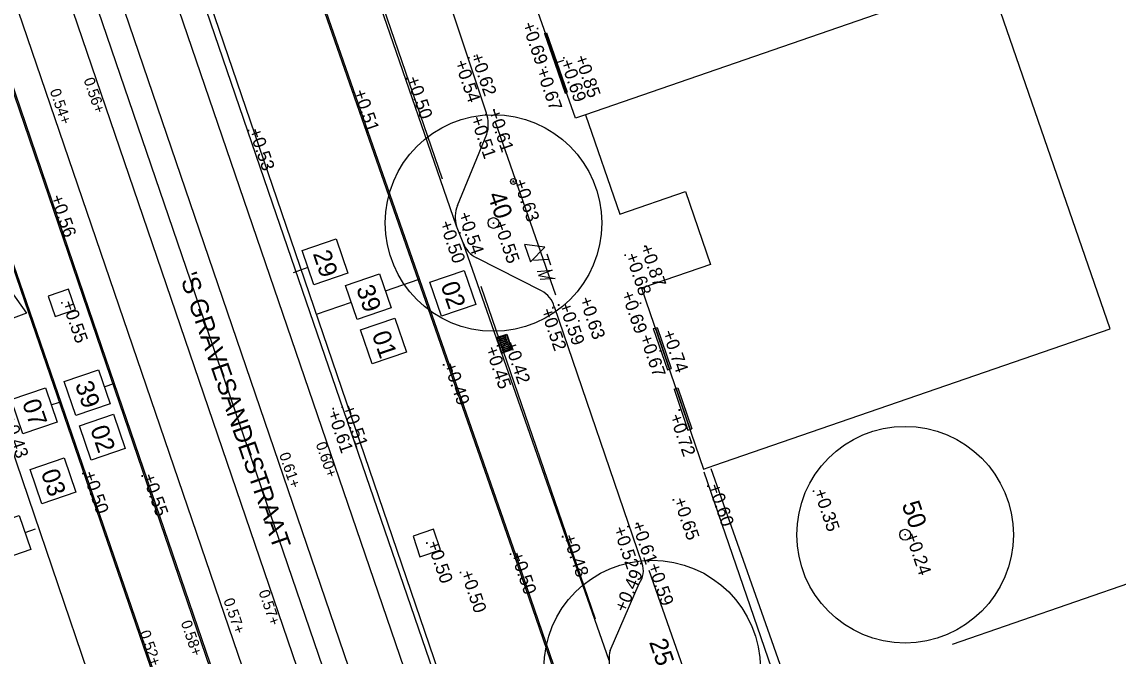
# Model space of a CAD drawing. Extents: x 122462 to 123306, y 485548 to 486417.
# Drawn here: x 122879 to 122909.37, y 485948.82 to 485966.39 of the extents above; entities that cross this region are included whole.
import ezdxf

# ---------------------------------------------------------------- set-up
doc = ezdxf.new("R2010")
doc.units = 0
for name, color, linetype in [('B meubilair trammast', 7, 'Continuous'), ('B nummers', 7, 'Continuous'), ('B-WE-GR-BOOM-S', 7, 'Continuous'), ('B-WE-GR-BOOM_BOOMDIAMETER-T25', 7, 'Continuous'), ('B-WE-IE-MEUBILAIR_WEGMEUBILAIR-S', 7, 'Continuous'), ('B-WE-IE-TERREINAFSCHEIDING_KUNSTMATIG_HEKWERK-G', 7, 'Continuous'), ('B-WE-OG-BEBOUWING_PORTIEK1-G', 7, 'Continuous'), ('B-WE-OG-BEBOUWING_RAAM-G', 7, 'Continuous'), ('B-WE-OG-HOOGTEPUNT-S', 7, 'Continuous'), ('B-WE-OG-TOPOGRAFIE_STRAATNAAM', 7, 'Continuous'), ('B-WE-OG-TOPOKAART-G', 7, 'Continuous'), ('B-WE-RI-HWA_KOLK-S', 7, 'Continuous'), ('B-WE-VH-KANTOPSLUITING_OPSLUITBAND_100X200-G', 7, 'Continuous'), ('B-WE-VH-KANTOPSLUITING_TROTTOIRBAND_130 150-G', 7, 'Continuous'), ('B-WE-VH-MATERIAALGRENS_ASFALT-G', 7, 'Continuous'), ('B-WE-VW-MARKERING_LANGS_STREEP_11_010-G', 7, 'Continuous'), ('Bestaand Hoogtemaat vast', 7, 'Continuous'), ('Level 22', 7, 'Continuous'), ('V bss markering ononderboken', 7, 'Continuous'), ('V markering 1-1 10 cm', 7, 'Continuous'), ('V markering ononderbroken streep 10 cm', 7, 'Continuous'), ('V materiaalscheiding algemeen', 7, 'Continuous'), ('V Rails', 7, 'Continuous'), ('V riool inspectieput', 7, 'Continuous'), ('V RWS-band 115-225x250 mm specie', 7, 'Continuous'), ('V trottoirband 180-200x250 mm specie', 7, 'Continuous')]:
    doc.layers.add(name, color=color, linetype=linetype)

msp = doc.modelspace()

# ---------------------------------------------------------------- linework, layer by layer
at = {"layer": 'B meubilair trammast'}
for p, q in [((122893.488, 485960.147), (122892.926, 485960.224)), ((122892.926, 485960.224), (122893.091, 485959.743)), ((122893.091, 485959.743), (122893.488, 485960.147)), ((122893.542, 485959.959), (122893.643, 485959.659)), ((122893.592, 485959.809), (122893.176, 485959.78)), ((122893.28, 485959.477), (122893.695, 485959.506)), ((122893.695, 485959.506), (122893.319, 485959.363)), ((122893.319, 485959.363), (122893.774, 485959.278)), ((122893.774, 485959.278), (122893.358, 485959.25))]:
    msp.add_line(p, q, dxfattribs=at)
at = {"layer": 'B nummers'}
for p, q in [((122886.927, 485959.58), (122886.518, 485959.44)), ((122889.075, 485958.94), (122890.013, 485959.26)), ((122888.129, 485958.617), (122887.16, 485958.285)), ((122881.287, 485956.278), (122881.58, 485956.379)), ((122879.818, 485955.776), (122880.041, 485955.853)), ((122879.091, 485952.243), (122879.38, 485952.342))]:
    msp.add_line(p, q, dxfattribs=at)
for points in [[(122887.712, 485960.376), (122888.035, 485959.43), (122887.089, 485959.106), (122886.765, 485960.053)], [(122888.914, 485959.413), (122889.237, 485958.467), (122888.291, 485958.143), (122887.967, 485959.09)], [(122891.252, 485959.504), (122891.575, 485958.557), (122890.629, 485958.234), (122890.305, 485959.18)], [(122889.334, 485958.183), (122889.657, 485957.237), (122888.711, 485956.913), (122888.388, 485957.86)], [(122881.125, 485956.751), (122881.448, 485955.805), (122880.502, 485955.482), (122880.179, 485956.428)], [(122879.656, 485956.25), (122879.98, 485955.303), (122879.033, 485954.98), (122878.71, 485955.926)], [(122881.545, 485955.521), (122881.869, 485954.575), (122880.922, 485954.252), (122880.599, 485955.198)], [(122880.178, 485954.309), (122880.502, 485953.363), (122879.556, 485953.04), (122879.232, 485953.986)], [(122878.93, 485952.716), (122879.253, 485951.77), (122878.307, 485951.447), (122877.983, 485952.393)]]:
    msp.add_lwpolyline(points, close=True, dxfattribs=at)
at = {"layer": 'B-WE-GR-BOOM-S'}
for centre, radius in [((122892.067, 485960.817), 3), ((122892.067, 485960.817), 0.15), ((122892.067, 485960.817), 0.15), ((122903.471, 485952.182), 3), ((122903.471, 485952.182), 0.15), ((122903.471, 485952.182), 0.15), ((122896.462, 485948.477), 3)]:
    msp.add_circle(centre, radius, dxfattribs=at)
at = {"layer": 'B-WE-IE-MEUBILAIR_WEGMEUBILAIR-S'}
msp.add_circle((122892.619, 485961.967), 0.08, dxfattribs=at)
at = {"layer": 'B-WE-IE-TERREINAFSCHEIDING_KUNSTMATIG_HEKWERK-G'}
msp.add_lwpolyline([(122913.109, 485920.57), (122912.323, 485922.986), (122909.28, 485921.833), (122904.924, 485934.32), (122900.18, 485948.116), (122898.098, 485954.01)], dxfattribs=at)
at = {"layer": 'B-WE-OG-BEBOUWING_PORTIEK1-G'}
for p, q in [((122893.482, 485966.062), (122893.538, 485966.082)), ((122893.826, 485965.259), (122894.014, 485965.325)), ((122894.056, 485964.417), (122894.113, 485964.437))]:
    msp.add_line(p, q, dxfattribs=at)
for points in [[(122893.482, 485966.062), (122893.769, 485965.24), (122894.056, 485964.417)], [(122893.538, 485966.082), (122893.826, 485965.259), (122894.113, 485964.437)]]:
    msp.add_lwpolyline(points, dxfattribs=at)
at = {"layer": 'B-WE-OG-BEBOUWING_RAAM-G'}
for p, q in [((122896.496, 485957.891), (122896.6, 485957.926)), ((122896.496, 485957.891), (122896.887, 485956.749)), ((122896.553, 485957.91), (122896.944, 485956.768)), ((122896.6, 485957.926), (122896.991, 485956.784)), ((122896.887, 485956.749), (122896.991, 485956.784)), ((122897.069, 485956.218), (122897.173, 485956.253)), ((122897.069, 485956.218), (122897.455, 485955.078)), ((122897.126, 485956.237), (122897.512, 485955.097)), ((122897.173, 485956.253), (122897.559, 485955.113)), ((122897.455, 485955.078), (122897.559, 485955.113))]:
    msp.add_line(p, q, dxfattribs=at)
at = {"layer": 'B-WE-OG-HOOGTEPUNT-S'}
for p, q in [((122893.267, 485966.204), (122893.307, 485966.204)), ((122893.287, 485966.224), (122893.287, 485966.184)), ((122891.368, 485965.389), (122891.408, 485965.389)), ((122891.388, 485965.409), (122891.388, 485965.369)), ((122891.525, 485965.441), (122891.565, 485965.441)), ((122891.545, 485965.461), (122891.545, 485965.421)), ((122893.996, 485965.39), (122894.036, 485965.39)), ((122894.016, 485965.41), (122894.016, 485965.37)), ((122893.489, 485965.133), (122893.529, 485965.133)), ((122893.509, 485965.153), (122893.509, 485965.113)), ((122893.776, 485965.272), (122893.816, 485965.272)), ((122893.796, 485965.292), (122893.796, 485965.252)), ((122889.638, 485964.815), (122889.678, 485964.815)), ((122889.658, 485964.835), (122889.658, 485964.795)), ((122888.164, 485964.451), (122888.204, 485964.451)), ((122888.184, 485964.471), (122888.184, 485964.431)), ((122892.062, 485963.952), (122892.102, 485963.952)), ((122892.082, 485963.972), (122892.082, 485963.932)), ((122891.833, 485963.824), (122891.873, 485963.824)), ((122891.853, 485963.844), (122891.853, 485963.804)), ((122885.264, 485963.382), (122885.304, 485963.382)), ((122885.284, 485963.402), (122885.284, 485963.362)), ((122892.599, 485961.967), (122892.639, 485961.967)), ((122892.619, 485961.987), (122892.619, 485961.947)), ((122879.769, 485961.537), (122879.809, 485961.537)), ((122879.789, 485961.557), (122879.789, 485961.517)), ((122892.069, 485960.834), (122892.069, 485960.794)), ((122891.118, 485960.543), (122891.158, 485960.543)), ((122891.138, 485960.563), (122891.138, 485960.523)), ((122891.209, 485960.627), (122891.249, 485960.627)), ((122891.229, 485960.647), (122891.229, 485960.607)), ((122892.049, 485960.814), (122892.089, 485960.814)), ((122895.698, 485959.924), (122895.738, 485959.924)), ((122895.718, 485959.944), (122895.718, 485959.904)), ((122896.239, 485960.172), (122896.279, 485960.172)), ((122896.259, 485960.192), (122896.259, 485960.152)), ((122880.09, 485958.607), (122880.13, 485958.607)), ((122880.11, 485958.627), (122880.11, 485958.587)), ((122893.693, 485958.471), (122893.733, 485958.471)), ((122893.713, 485958.491), (122893.713, 485958.451)), ((122893.853, 485958.547), (122893.893, 485958.547)), ((122893.873, 485958.567), (122893.873, 485958.527)), ((122896.119, 485958.594), (122896.159, 485958.594)), ((122896.139, 485958.614), (122896.139, 485958.574)), ((122894.41, 485958.108), (122894.45, 485958.108)), ((122894.43, 485958.128), (122894.43, 485958.088)), ((122892.364, 485957.496), (122892.364, 485957.456)), ((122892.162, 485957.412), (122892.202, 485957.412)), ((122892.182, 485957.432), (122892.182, 485957.392)), ((122892.344, 485957.476), (122892.384, 485957.476)), ((122896.667, 485957.278), (122896.707, 485957.278)), ((122896.687, 485957.298), (122896.687, 485957.258)), ((122890.667, 485956.887), (122890.707, 485956.887)), ((122890.687, 485956.907), (122890.687, 485956.867)), ((122887.608, 485955.675), (122887.648, 485955.675)), ((122887.628, 485955.695), (122887.628, 485955.655)), ((122887.853, 485955.713), (122887.893, 485955.713)), ((122887.873, 485955.733), (122887.873, 485955.693)), ((122897.195, 485955.638), (122897.235, 485955.638)), ((122897.215, 485955.658), (122897.215, 485955.618)), ((122880.669, 485953.879), (122880.709, 485953.879)), ((122880.689, 485953.899), (122880.689, 485953.859)), ((122882.317, 485953.81), (122882.357, 485953.81)), ((122882.337, 485953.83), (122882.337, 485953.79)), ((122898.009, 485953.549), (122898.009, 485953.509)), ((122897.989, 485953.529), (122898.029, 485953.529)), ((122900.916, 485953.387), (122900.956, 485953.387)), ((122900.936, 485953.407), (122900.936, 485953.367)), ((122897.031, 485953.15), (122897.071, 485953.15)), ((122897.051, 485953.17), (122897.051, 485953.13)), ((122895.775, 485952.409), (122895.815, 485952.409)), ((122895.795, 485952.429), (122895.795, 485952.389)), ((122896.011, 485952.488), (122896.051, 485952.488)), ((122896.031, 485952.508), (122896.031, 485952.468)), ((122893.964, 485952.128), (122894.004, 485952.128)), ((122893.984, 485952.148), (122893.984, 485952.108)), ((122903.453, 485952.179), (122903.493, 485952.179)), ((122903.473, 485952.199), (122903.473, 485952.159)), ((122890.2, 485951.952), (122890.24, 485951.952)), ((122890.22, 485951.972), (122890.22, 485951.932)), ((122892.518, 485951.642), (122892.558, 485951.642)), ((122892.538, 485951.662), (122892.538, 485951.622)), ((122896.339, 485951.443), (122896.379, 485951.443)), ((122896.359, 485951.463), (122896.359, 485951.423)), ((122891.134, 485951.134), (122891.174, 485951.134)), ((122891.154, 485951.154), (122891.154, 485951.114)), ((122896.133, 485951.39), (122896.173, 485951.39)), ((122896.153, 485951.41), (122896.153, 485951.37))]:
    msp.add_line(p, q, dxfattribs=at)
at = {"layer": 'B-WE-OG-TOPOKAART-G'}
for p, q in [((122894.62, 485963.809), (122895.565, 485961.062)), ((122898.202, 485954.108), (122909.15, 485957.89))]:
    msp.add_line(p, q, dxfattribs=at)
for points in [[(122909.15, 485957.89), (122905.773, 485967.67), (122894.62, 485963.809)], [(122894.62, 485963.809), (122894.341, 485963.721), (122893.251, 485966.801), (122893.4, 485966.854)], [(122895.565, 485961.062), (122897.39, 485961.689), (122898.084, 485959.668), (122896.17, 485959.009)], [(122896.17, 485959.009), (122897.89, 485953.999), (122898.046, 485954.054), (122898.202, 485954.108)]]:
    msp.add_lwpolyline(points, dxfattribs=at)
at = {"layer": 'B-WE-RI-HWA_KOLK-S'}
for p, q in [((122892.15, 485957.642), (122892.435, 485957.737)), ((122892.293, 485957.215), (122892.15, 485957.642)), ((122892.169, 485957.632), (122892.425, 485957.718)), ((122892.302, 485957.234), (122892.169, 485957.632)), ((122892.425, 485957.718), (122892.558, 485957.319)), ((122892.435, 485957.737), (122892.577, 485957.31)), ((122892.293, 485957.215), (122892.577, 485957.31)), ((122892.302, 485957.234), (122892.558, 485957.319))]:
    msp.add_line(p, q, dxfattribs=at)
for points in [[(122892.21, 485957.615), (122892.213, 485957.604)], [(122892.391, 485957.686), (122892.216, 485957.628)], [(122892.225, 485957.568), (122892.229, 485957.556)], [(122892.226, 485957.597), (122892.401, 485957.656)], [(122892.407, 485957.639), (122892.232, 485957.58)], [(122892.241, 485957.52), (122892.245, 485957.509)], [(122892.242, 485957.55), (122892.417, 485957.608)], [(122892.422, 485957.591), (122892.248, 485957.533)], [(122892.258, 485957.503), (122892.433, 485957.561)], [(122892.438, 485957.544), (122892.263, 485957.486)], [(122892.274, 485957.455), (122892.448, 485957.514)], [(122892.454, 485957.497), (122892.279, 485957.438)], [(122892.407, 485957.669), (122892.403, 485957.68)], [(122892.423, 485957.621), (122892.419, 485957.632)], [(122892.439, 485957.574), (122892.435, 485957.585)], [(122892.455, 485957.526), (122892.451, 485957.538)], [(122892.257, 485957.473), (122892.261, 485957.461)], [(122892.273, 485957.425), (122892.277, 485957.414)], [(122892.289, 485957.408), (122892.464, 485957.466)], [(122892.289, 485957.378), (122892.293, 485957.367)], [(122892.47, 485957.449), (122892.295, 485957.391)], [(122892.305, 485957.36), (122892.48, 485957.419)], [(122892.305, 485957.331), (122892.309, 485957.319)], [(122892.486, 485957.402), (122892.311, 485957.343)], [(122892.321, 485957.313), (122892.496, 485957.371)], [(122892.321, 485957.283), (122892.324, 485957.272)], [(122892.502, 485957.354), (122892.327, 485957.296)], [(122892.337, 485957.265), (122892.512, 485957.324)], [(122892.471, 485957.479), (122892.467, 485957.49)], [(122892.486, 485957.431), (122892.483, 485957.443)], [(122892.502, 485957.384), (122892.498, 485957.395)], [(122892.518, 485957.337), (122892.514, 485957.348)]]:
    msp.add_lwpolyline(points, dxfattribs=at)
for centre, start, end in [((122892.219, 485957.618), 108.4846, 198.4846), ((122892.223, 485957.607), 198.4846, 288.4846), ((122892.235, 485957.571), 108.4846, 198.4846), ((122892.239, 485957.559), 198.4846, 288.4846), ((122892.251, 485957.523), 108.4846, 198.4846), ((122892.255, 485957.512), 198.4846, 288.4846), ((122892.394, 485957.677), 18.4846, 108.4846), ((122892.398, 485957.665), 288.4846, 18.4846), ((122892.41, 485957.629), 18.4846, 108.4846), ((122892.413, 485957.618), 288.4846, 18.4846), ((122892.426, 485957.582), 18.4846, 108.4846), ((122892.429, 485957.57), 288.4846, 18.4846), ((122892.441, 485957.534), 18.4846, 108.4846), ((122892.445, 485957.523), 288.4846, 18.4846), ((122892.457, 485957.487), 18.4846, 108.4846), ((122892.267, 485957.476), 108.4846, 198.4846), ((122892.27, 485957.465), 198.4846, 288.4846), ((122892.283, 485957.429), 108.4846, 198.4846), ((122892.286, 485957.417), 198.4846, 288.4846), ((122892.298, 485957.381), 108.4846, 198.4846), ((122892.302, 485957.37), 198.4846, 288.4846), ((122892.314, 485957.334), 108.4846, 198.4846), ((122892.318, 485957.322), 198.4846, 288.4846), ((122892.33, 485957.286), 108.4846, 198.4846), ((122892.334, 485957.275), 198.4846, 288.4846), ((122892.461, 485957.476), 288.4846, 18.4846), ((122892.473, 485957.44), 18.4846, 108.4846), ((122892.477, 485957.428), 288.4846, 18.4846), ((122892.489, 485957.392), 18.4846, 108.4846), ((122892.493, 485957.381), 288.4846, 18.4846), ((122892.505, 485957.345), 18.4846, 108.4846), ((122892.509, 485957.333), 288.4846, 18.4846)]:
    msp.add_arc(centre, 0.01, start, end, dxfattribs=at)
at = {"layer": 'B-WE-VH-KANTOPSLUITING_OPSLUITBAND_100X200-G'}
msp.add_line((122898.058, 485946.406), (122896.385, 485951.195), dxfattribs=at)
for points in [[(122893.795, 485958.817), (122892.121, 485963.614)], [(122913.961, 485923.465), (122909.075, 485921.649), (122904.526, 485934.752), (122901.455, 485943.609), (122897.901, 485953.916)]]:
    msp.add_lwpolyline(points, dxfattribs=at)
at = {"layer": 'B-WE-VH-KANTOPSLUITING_TROTTOIRBAND_130 150-G'}
msp.add_line((122896.185, 485951.389), (122893.754, 485958.498), dxfattribs=at)
for points in [[(122891.874, 485963.861), (122890.617, 485967.636)], [(122891.073, 485961.301), (122891.884, 485963.274)], [(122891.228, 485960.271), (122891.044, 485960.729)], [(122893.398, 485958.939), (122891.598, 485959.852)], [(122895.297, 485948.978), (122896.1, 485950.829)]]:
    msp.add_lwpolyline(points, dxfattribs=at)
for centre, radius, start, end in [((122890.953, 485963.552), 0.972, 343.4021, 18.5486), ((122891.851, 485960.976), 0.843, 157.2986, 197.0276), ((122891.907, 485960.497), 0.716, 198.4712, 244.4148), ((122893.098, 485958.332), 0.676, 14.2094, 63.7013), ((122895.617, 485951.19), 0.603, 323.2683, 19.3464), ((122896.521, 485948.717), 1.252, 167.9465, 193.5074)]:
    msp.add_arc(centre, radius, start, end, dxfattribs=at)
at = {"layer": 'B-WE-VH-MATERIAALGRENS_ASFALT-G'}
for p, q in [((122891.044, 485960.729), (122888.048, 485969.401)), ((122895.269, 485948.701), (122891.228, 485960.271))]:
    msp.add_line(p, q, dxfattribs=at)
at = {"layer": 'B-WE-VW-MARKERING_LANGS_STREEP_11_010-G'}
for points in [[(122890.658, 485962.03), (122888.615, 485967.974)], [(122894.896, 485949.845), (122891.724, 485959.054)]]:
    msp.add_lwpolyline(points, dxfattribs=at)
at = {"layer": 'Level 22'}
msp.add_lwpolyline([(122904.782, 485949.147), (122909.909, 485950.928), (122910.91, 485948.042)], dxfattribs=at)
at = {"layer": 'V bss markering ononderboken'}
msp.add_lwpolyline([(122875.242, 485969.127), (122875.962, 485962.78), (122879.135, 485958.319), (122877.588, 485957.749), (122877.425, 485963.277), (122874.73, 485967.188)], dxfattribs=at)
at = {"layer": 'V markering 1-1 10 cm'}
for points in [[(122861.268, 486043.255), (122864.477, 486033.82), (122868.105, 486023.234), (122872.215, 486011.133), (122877.675, 485994.999), (122880.312, 485987.313), (122885.038, 485973.513), (122892.674, 485951.631), (122899.173, 485932.732), (122905.905, 485913.305)], [(122897.69, 485909.552), (122896.019, 485914.579), (122892.466, 485924.842), (122886.539, 485941.858), (122880.87, 485958.414), (122875.603, 485973.852), (122873.11, 485981.1), (122869.222, 485992.577), (122863.38, 486009.478), (122855.336, 486033.09), (122853.219, 486039.33)], [(122875.329, 485969.583), (122879.184, 485958.335), (122883.839, 485944.815), (122888.736, 485930.405), (122890.742, 485924.703)]]:
    msp.add_lwpolyline(points, dxfattribs=at)
at = {"layer": 'V markering ononderbroken streep 10 cm'}
msp.add_line((122895.936, 485923.36), (122879.257, 485972.167), dxfattribs=at)
msp.add_lwpolyline([(122900.793, 485918.356), (122895.862, 485932.839), (122890.421, 485948.745), (122886.073, 485961.479), (122881.891, 485973.721)], dxfattribs=at)
at = {"layer": 'V materiaalscheiding algemeen'}
for points in [[(122897.072, 485911.4), (122895.975, 485914.564), (122892.423, 485924.827), (122886.495, 485941.843), (122880.827, 485958.399), (122875.559, 485973.837), (122873.066, 485981.085), (122869.178, 485992.562), (122863.337, 486009.463), (122855.292, 486033.075), (122851.509, 486044.226)], [(122861.232, 486043.247), (122864.442, 486033.808), (122868.07, 486023.222), (122872.18, 486011.121), (122877.64, 485994.987), (122880.277, 485987.301), (122885.003, 485973.501), (122892.639, 485951.618), (122899.138, 485932.72), (122905.87, 485913.293)], [(122875.208, 485969.969), (122879.225, 485958.349), (122883.88, 485944.828), (122888.777, 485930.419), (122891.262, 485923.291)]]:
    msp.add_lwpolyline(points, dxfattribs=at)
at = {"layer": 'V Rails'}
for p, q in [((122859.04, 486037.86), (122898.563, 485922.205)), ((122857.682, 486037.396), (122897.205, 485921.741)), ((122856.774, 486035.862), (122895.923, 485921.303)), ((122855.416, 486035.398), (122894.565, 485920.838))]:
    msp.add_line(p, q, dxfattribs=at)
at = {"layer": 'V riool inspectieput'}
for points in [[(122880.491, 485958.421), (122880.295, 485958.988), (122879.728, 485958.792), (122879.924, 485958.225)], [(122889.841, 485952.142), (122890.031, 485951.573), (122890.6, 485951.763), (122890.41, 485952.332)]]:
    msp.add_lwpolyline(points, close=True, dxfattribs=at)
at = {"layer": 'V RWS-band 115-225x250 mm specie'}
msp.add_lwpolyline([(122881.712, 485973.732), (122885.936, 485961.375), (122890.294, 485948.692), (122895.718, 485932.752), (122900.529, 485918.488)], dxfattribs=at)
at = {"layer": 'V trottoirband 180-200x250 mm specie'}
msp.add_lwpolyline([(122874.27, 485967.485), (122877.528, 485958.062), (122880.822, 485948.386), (122882.937, 485942.309), (122886.859, 485930.814), (122888.686, 485925.338)], dxfattribs=at)

# ---------------------------------------------------------------- texts
at = {"layer": 'B nummers'}
for s, p in [('29', (122887.058, 485959.97)), ('39', (122888.26, 485959.007)), ('02', (122890.598, 485959.098)), ('01', (122888.696, 485957.73)), ('39', (122880.471, 485956.346)), ('07', (122879.003, 485955.843)), ('02', (122880.891, 485955.115)), ('03', (122879.525, 485953.904))]:
    msp.add_text(s, height=0.5, rotation=288.867, dxfattribs=at).set_placement(p)
at = {"layer": 'B-WE-GR-BOOM_BOOMDIAMETER-T25'}
for s, rotation, p in [('40', 289, (122891.898, 485961.59)), ('50', 289.2634, (122903.372, 485953.019)), ('25', 288.851, (122896.375, 485949.21))]:
    msp.add_text(s, height=0.5, rotation=rotation, dxfattribs=at).set_placement(p)
at = {"layer": 'B-WE-IE-MEUBILAIR_WEGMEUBILAIR-S'}
msp.add_text('W', height=0.08, dxfattribs=at).set_placement((122892.577, 485961.925))
at = {"layer": 'B-WE-OG-HOOGTEPUNT-S'}
for s, rotation, p in [('+0.69', 289, (122892.853, 485966.319)), ('+0.62', 289, (122891.431, 485965.451)), ('+0.85', 289, (122894.312, 485965.405)), ('+0.54', 289, (122890.983, 485965.271)), ('+0.67', 289, (122893.248, 485965.049)), ('+0.69', 289, (122893.919, 485965.282)), ('+0.50', 289, (122889.658, 485964.815)), ('+0.51', 289, (122888.184, 485964.451)), ('+0.61', 289, (122891.909, 485963.898)), ('+0.51', 289, (122891.423, 485963.716)), ('+0.53', 289, (122885.284, 485963.382)), ('+0.63', 289, (122892.619, 485961.967)), ('+0.56', 289, (122879.789, 485961.537)), ('+0.50', 289, (122890.564, 485960.818)), ('+0.54', 289, (122891.082, 485961.06)), ('+0.55', 289, (122892.069, 485960.814)), ('+0.68', 289, (122895.718, 485959.924)), ('+0.87', 289.2634, (122896.124, 485960.153)), ('+0.63', 289, (122894.44, 485958.71)), ('+0.69', 289.2634, (122895.602, 485958.866)), ('+0.55', 289, (122880.11, 485958.607)), ('+0.52', 289, (122893.368, 485958.392)), ('+0.59', 289, (122893.873, 485958.547)), ('+0.74', 289.2634, (122896.736, 485957.786)), ('+0.42', 289, (122892.364, 485957.476)), ('+0.67', 289.2634, (122896.11, 485957.663)), ('+0.45', 289, (122891.837, 485957.338)), ('+0.49', 289, (122890.687, 485956.887)), ('+0.51', 289, (122887.873, 485955.713)), ('+0.43', 289.0689, (122878.463, 485955.418)), ('+0.61', 289, (122887.462, 485955.562)), ('+0.72', 289.2634, (122896.937, 485955.466)), ('+0.50', 289, (122880.689, 485953.879)), ('+0.55', 289, (122882.337, 485953.81)), ('+0.60', 289, (122898.009, 485953.529)), ('+0.35', 289, (122900.936, 485953.387)), ('+0.65', 289, (122897.051, 485953.15)), ('+0.52', 288.851, (122895.381, 485952.348)), ('+0.61', 288.851, (122895.894, 485952.482)), ('+0.48', 289, (122893.984, 485952.128)), ('+0.24', 289, (122903.473, 485952.179)), ('+0.50', 289, (122890.22, 485951.952)), ('+0.50', 289, (122892.538, 485951.642)), ('+0.50', 289, (122891.154, 485951.134)), ('+0.49', 66.5453, (122895.73, 485950.006)), ('+0.59', 289.2634, (122896.334, 485951.329))]:
    msp.add_text(s, height=0.36, rotation=rotation, dxfattribs=at).set_placement(p)
at = {"layer": 'B-WE-OG-TOPOGRAFIE_STRAATNAAM'}
msp.add_text("'S GRAVESANDESTRAAT", height=0.5, rotation=289.0841, dxfattribs=at).set_placement((122883.361, 485959.345))
at = {"layer": 'Bestaand Hoogtemaat vast'}
for s, p in [('0.56+', (122880.709, 485964.787)), ('0.54+', (122879.772, 485964.48)), ('0.61+', (122886.125, 485954.404)), ('0.60+', (122887.139, 485954.696)), ('0.57+', (122885.557, 485950.6)), ('0.57+', (122884.582, 485950.37)), ('0.58+', (122883.401, 485949.752)), ('0.52+', (122882.257, 485949.478))]:
    msp.add_text(s, height=0.3, rotation=288.8958, dxfattribs=at).set_placement(p)

doc.saveas('drawing.dxf')
